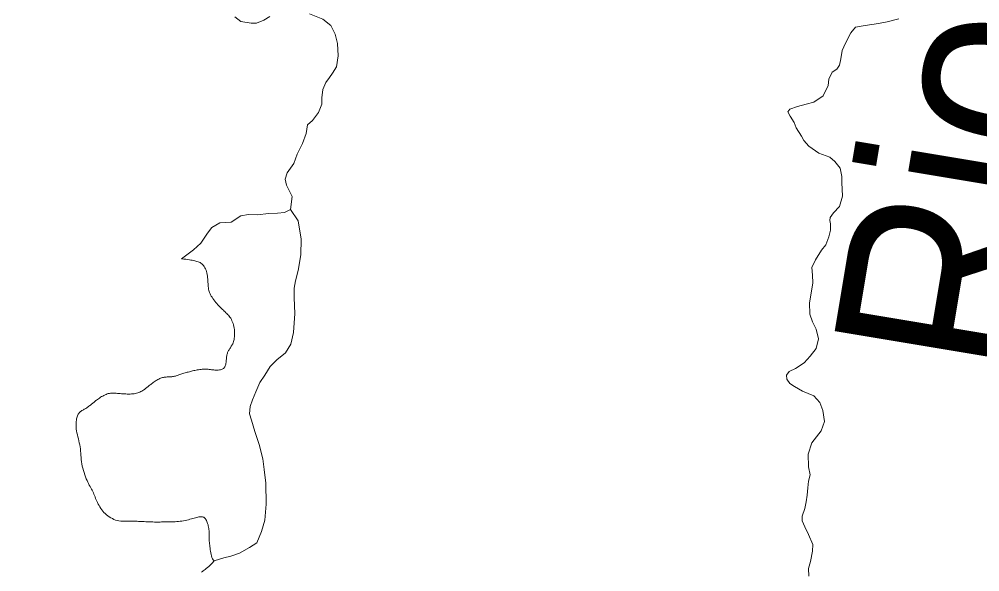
# Model space of a CAD drawing. Extents: x -1643653 to 4543381, y 1624270 to 13878484.
# Drawn here: x 618255 to 620662, y 8951140 to 8952525 of the extents above; entities that cross this region are included whole.
import ezdxf
from ezdxf.enums import TextEntityAlignment as Align

# ---------------------------------------------------------------- set-up
doc = ezdxf.new("R2010")
doc.units = 0
doc.header["$LTSCALE"] = 200
for name, color, linetype, lineweight in [('1', 7, 'Continuous', 13), ('26', 7, 'Continuous', 106), ('28', 7, 'Continuous', 53), ('29', 7, 'Continuous', 13)]:
    doc.layers.add(name, color=color, linetype=linetype, lineweight=lineweight)
doc.layers.add('49', color=7, linetype='Continuous')

msp = doc.modelspace()

# ---------------------------------------------------------------- linework, layer by layer
at = {"layer": '1', "lineweight": 25}
msp.add_spline([(814781, 9009175.5), (814787.2, 9009173.4), (814796.9, 9009173.4), (814799.4, 9009172.4), (814805.1, 9009174.5), (814805.6, 9009176.5), (814811.7, 9009179.5), (814811.7, 9009179.5), (814801.5, 9009181), (814790.7, 9009181.5), (814784.1, 9009183.1), (814777.4, 9009185.1), (814778.4, 9009175.5)], degree=3, dxfattribs=at)
at = {"layer": '26'}
msp.add_spline([(645710.9, 8949471.4), (644721.9, 8950215.5), (643631.5, 8951123.7), (642665.6, 8952010.9), (642072.6, 8952588.9), (640582.3, 8953977.6), (638005.5, 8955508.7), (636255.8, 8956201.4), (634307.9, 8956672.6), (632583.3, 8956799.8), (628516.3, 8956628.1), (626161.4, 8955993.9), (623953.8, 8955209.7), (622371.6, 8954682.1), (620725.9, 8954192.9), (619183.7, 8953970.3), (617209.7, 8953965.7), (615658.4, 8954379), (614681.6, 8955057.1), (613704.6, 8955684.2), (612906.2, 8956374.2), (612068.3, 8956835.4), (609416.9, 8956401.3), (608625.2, 8956035.7), (607870.9, 8955517.4), (607396.1, 8954883.6), (607164, 8954388.6), (606950.6, 8954069.9)], degree=3, dxfattribs=at)
at = {"layer": '28'}
for points in [[(618257.6, 8953925.9), (619183.7, 8953970.3), (620725.9, 8954192.9), (622371.6, 8954682.1), (623953.8, 8955209.7), (626795.7, 8956205.5), (628223, 8956576.8), (631243.2, 8956803.3), (633721.3, 8956728), (636313.6, 8956183.1), (638079.6, 8955470.7), (639993.2, 8954394), (641326.9, 8953340.4), (642237.8, 8952425.4), (643343.9, 8951370.7), (644721.9, 8950215.5), (645793.1, 8949290.9)], [(618257.6, 8953925.9), (619183.7, 8953970.3), (620725.9, 8954192.9), (622371.6, 8954682.1), (623953.8, 8955209.7), (626185.5, 8955995.2), (628043.5, 8956541.4), (631351.2, 8956802.4), (633709.5, 8956728.8), (635993.8, 8956280.5), (637686.3, 8955648.2), (639291.4, 8954828.8), (640588.9, 8953973.3), (641709, 8952948.6), (643376.9, 8951340.4), (644721.9, 8950215.5), (645793.1, 8949290.9)]]:
    msp.add_spline(points, degree=3, dxfattribs=at)
at = {"layer": '29'}
for points in [[(618795.3, 8952531.1), (618810.5, 8952519.2), (618835.9, 8952514.6), (618849.2, 8952514.8), (618867.9, 8952522.2), (618882.7, 8952531.5)], [(618982.1, 8952538), (619015.6, 8952524.7), (619036.2, 8952508.8), (619046.9, 8952487.7), (619052.3, 8952463.7), (619054, 8952432.9), (619050.2, 8952405), (619040.1, 8952389.4), (619032.7, 8952378.9)], [(620316.9, 8952115.6), (620316.6, 8952130.6), (620312.6, 8952151.7), (620298.6, 8952168.2), (620286.8, 8952178.8), (620258.8, 8952188.8), (620233.5, 8952206.3), (620221.2, 8952220.7), (620215.3, 8952231.9), (620202.1, 8952252.9), (620196.9, 8952266.1), (620187.1, 8952281.8), (620181.1, 8952293), (620186, 8952299.7), (620205.4, 8952305.8), (620227, 8952311.5), (620246.5, 8952316.8), (620269.6, 8952332.6), (620282.1, 8952359), (620283.9, 8952374.4), (620292.4, 8952392), (620304, 8952399.7), (620310.9, 8952409.3), (620314, 8952425.6), (620317.8, 8952446.5), (620325.9, 8952464.9), (620338.8, 8952490.9), (620351.1, 8952504.8), (620374.8, 8952508.9), (620408.4, 8952514.4), (620430.4, 8952518.1), (620459, 8952526)], [(619032.7, 8952378.9), (619023.3, 8952365.9), (619015.7, 8952348.7), (619013.5, 8952327.4), (619012.9, 8952312), (619004.9, 8952291.1), (618989.8, 8952271.3), (618977.4, 8952260.3), (618974.4, 8952238.2), (618964.8, 8952213.5), (618951.1, 8952186.2), (618943.1, 8952162.8), (618926.3, 8952139.3), (618921.6, 8952124.2), (618924.7, 8952108.9), (618938.5, 8952080.3), (618934.8, 8952047.8), (618954.3, 8952019), (618961.7, 8951973.7), (618961, 8951934.2), (618953.7, 8951894.9), (618947.4, 8951869), (618944.3, 8951850.7), (618944.3, 8951826.5), (618945.2, 8951787.4), (618942.2, 8951739.5), (618935.2, 8951709.9), (618922.6, 8951688.4), (618900.3, 8951671.1), (618883.5, 8951654.2), (618870.1, 8951632.7), (618857.9, 8951613.8), (618847.8, 8951590.8), (618839.4, 8951570.7), (618833.4, 8951554.4), (618832, 8951536), (618836.8, 8951519.5), (618845.5, 8951491.7), (618856, 8951458.6), (618865.7, 8951422.9)], [(620236.9, 8951383.1), (620232.8, 8951403), (620232.4, 8951434.2), (620241.5, 8951462.7), (620264.8, 8951492.6), (620273.2, 8951516), (620268.7, 8951543.8), (620261.3, 8951564.1), (620246.5, 8951580.5), (620218, 8951592.6), (620197.8, 8951604), (620186.1, 8951611.7), (620178.8, 8951622.8), (620177.9, 8951632.4), (620184.8, 8951642.1), (620200.5, 8951649.4), (620221.9, 8951663.8), (620237.5, 8951679.9), (620252.2, 8951699.2), (620258.1, 8951723.9), (620252.3, 8951747.9), (620242.9, 8951766.5), (620236, 8951785.6), (620235.6, 8951813.5), (620240.5, 8951842.7), (620244, 8951864.3), (620243.3, 8951883.5), (620241.3, 8951902.6), (620250.2, 8951921.9), (620265.7, 8951945.8), (620276.7, 8951959.3), (620284.3, 8951979.4), (620288.2, 8951995.7), (620288.4, 8952011.5), (620286.6, 8952020.6), (620287.3, 8952028.1), (620295.9, 8952039.1), (620310.3, 8952055.1), (620318.6, 8952081.5), (620316.9, 8952115.6)], [(618934.8, 8952047.8), (618954.3, 8952019), (618961.7, 8951973.7), (618961, 8951934.2), (618953.7, 8951894.9), (618947.4, 8951869), (618944.3, 8951850.7), (618944.3, 8951826.5), (618945.2, 8951787.4), (618942.2, 8951739.5), (618935.2, 8951709.9), (618922.6, 8951688.4), (618900.3, 8951671.1), (618883.5, 8951654.2), (618870.1, 8951632.7), (618857.9, 8951613.8), (618847.8, 8951590.8), (618839.4, 8951570.7), (618833.4, 8951554.4), (618832, 8951536), (618836.8, 8951519.5), (618845.5, 8951491.7), (618856, 8951458.6), (618865.7, 8951422.9), (618869, 8951395.9), (618873.2, 8951362.2), (618874, 8951309), (618870.5, 8951269), (618862.1, 8951241), (618850.5, 8951212.1), (618831.9, 8951200.6), (618806.7, 8951186), (618784.8, 8951178.6), (618767.4, 8951175.1), (618743.3, 8951166.8), (618741.2, 8951169.5), (618739.3, 8951172.5), (618737.8, 8951175.9), (618736.6, 8951179.5), (618735.6, 8951183.3)], [(618880, 8952037.4), (618902, 8952038.2), (618919.5, 8952040.5), (618934.8, 8952047.8)], [(618727.9, 8951865.4), (618727.7, 8951869.3), (618727.5, 8951873.2), (618727.1, 8951877.2), (618726.7, 8951881.1), (618726.1, 8951884.9), (618725.3, 8951888.7), (618724.3, 8951892.2), (618723.1, 8951895.7), (618721.7, 8951898.9), (618720.2, 8951901.9), (618718.5, 8951904.7), (618716.7, 8951907.2), (618714.8, 8951909.5), (618712.7, 8951911.4), (618710.4, 8951913.1), (618708.1, 8951914.6), (618705.6, 8951915.8), (618703, 8951916.9), (618700.3, 8951917.8), (618697.5, 8951918.6), (618694.6, 8951919.3), (618691.6, 8951920), (618688.4, 8951920.6), (618684.9, 8951921.2), (618681.2, 8951921.8), (618677, 8951922.4), (618672.4, 8951923.1), (618667.2, 8951923.7), (618661.5, 8951924.3), (618691.9, 8951946.9), (618709.6, 8951963.3), (618726.3, 8951988.2), (618737.7, 8952002.9), (618758, 8952014.4), (618785.8, 8952016.1), (618810.1, 8952031.8), (618829.2, 8952035.5), (618852.1, 8952034.5), (618880, 8952037.4)], [(618792.7, 8951754.5), (618791.8, 8951758.3), (618790.8, 8951762.1), (618789.5, 8951765.7), (618788.1, 8951769.1), (618786.6, 8951772.2), (618784.9, 8951775.2), (618783.1, 8951777.9), (618781.2, 8951780.4), (618779.2, 8951782.8), (618777.1, 8951785), (618775.1, 8951787.2), (618773, 8951789.2), (618770.9, 8951791.2), (618768.8, 8951793.1), (618766.7, 8951795.1), (618764.6, 8951797.1), (618762.3, 8951799.1), (618760.1, 8951801.3), (618757.8, 8951803.7), (618755.3, 8951806.2), (618752.8, 8951809), (618750.2, 8951811.9), (618747.6, 8951815), (618745, 8951818.1), (618742.6, 8951821.3), (618740.2, 8951824.5), (618738, 8951827.7), (618736.1, 8951830.8), (618734.4, 8951833.7), (618733, 8951836.6), (618731.8, 8951839.4), (618730.8, 8951842.2), (618730, 8951845.1), (618729.4, 8951848.1), (618728.9, 8951851.2), (618728.5, 8951854.4), (618728.3, 8951857.9), (618728.1, 8951861.6), (618727.9, 8951865.4)], [(618771.3, 8951655.7), (618771.9, 8951657.7), (618772.4, 8951659.9), (618772.8, 8951662.2), (618773.2, 8951664.8), (618773.5, 8951667.4), (618773.8, 8951670.1), (618774, 8951672.9), (618774.3, 8951675.6), (618774.6, 8951678.3), (618775, 8951680.8), (618775.4, 8951683.2), (618775.9, 8951685.4), (618776.5, 8951687.5), (618777.1, 8951689.3), (618777.9, 8951691.1), (618778.7, 8951692.8), (618779.6, 8951694.5), (618780.6, 8951696.1), (618781.7, 8951697.8), (618782.8, 8951699.5), (618784, 8951701.2), (618785.2, 8951703.1), (618786.4, 8951705), (618787.6, 8951707.1), (618788.8, 8951709.2), (618789.8, 8951711.5), (618790.9, 8951714), (618791.8, 8951716.6), (618792.6, 8951719.3), (618793.3, 8951722.2), (618793.9, 8951725.2), (618794.3, 8951728.5), (618794.6, 8951731.8), (618794.7, 8951735.3), (618794.7, 8951738.9), (618794.5, 8951742.7), (618794.1, 8951746.6), (618793.5, 8951750.5), (618792.7, 8951754.5)], [(618580.8, 8951606.5), (618582.6, 8951608), (618584.5, 8951609.5), (618586.5, 8951611.2), (618588.6, 8951612.8), (618590.8, 8951614.4), (618593.1, 8951616), (618595.4, 8951617.6), (618597.7, 8951619.1), (618600, 8951620.4), (618602.3, 8951621.7), (618604.7, 8951622.9), (618607, 8951623.9), (618609.2, 8951624.8), (618611.6, 8951625.6), (618613.9, 8951626.3), (618616.2, 8951626.9), (618618.5, 8951627.3), (618620.9, 8951627.6), (618623.2, 8951627.8), (618625.6, 8951628), (618627.9, 8951628.1), (618630.2, 8951628.2), (618632.6, 8951628.3), (618634.9, 8951628.5), (618637.2, 8951628.7), (618639.4, 8951629), (618641.6, 8951629.4), (618643.8, 8951629.9), (618646.1, 8951630.4), (618648.3, 8951631.1), (618650.5, 8951631.7), (618652.8, 8951632.4), (618655.2, 8951633.2), (618657.6, 8951634), (618660.1, 8951634.8), (618662.6, 8951635.6), (618665.2, 8951636.4), (618667.8, 8951637.2), (618670.4, 8951638)], [(618670.4, 8951638), (618673.1, 8951638.9), (618675.8, 8951639.7), (618678.5, 8951640.4), (618681.2, 8951641.2), (618683.9, 8951641.9), (618686.7, 8951642.7), (618689.5, 8951643.3), (618692.4, 8951644), (618695.3, 8951644.6), (618698.2, 8951645.2), (618701.2, 8951645.7), (618704.3, 8951646.2), (618707.4, 8951646.7), (618710.5, 8951647), (618713.6, 8951647.3), (618716.7, 8951647.5), (618719.7, 8951647.6), (618722.7, 8951647.6), (618725.6, 8951647.4), (618728.5, 8951647.2), (618731.3, 8951646.9), (618734.2, 8951646.5), (618737, 8951646.2), (618739.7, 8951645.8), (618742.5, 8951645.5), (618745.3, 8951645.3), (618748.2, 8951645.2), (618751, 8951645.2), (618753.7, 8951645.3), (618756.4, 8951645.6), (618758.9, 8951646), (618761.3, 8951646.6), (618763.4, 8951647.3), (618765.3, 8951648.3), (618767, 8951649.4), (618768.4, 8951650.7), (618769.5, 8951652.2), (618770.5, 8951653.8), (618771.3, 8951655.7)], [(618472.7, 8951584.4), (618475.4, 8951585.4), (618478.1, 8951586.2), (618480.7, 8951586.7), (618483.4, 8951587.1), (618486, 8951587.3), (618488.8, 8951587.4), (618491.6, 8951587.4), (618494.6, 8951587.3), (618497.7, 8951587.2), (618501, 8951586.9), (618504.3, 8951586.7), (618507.8, 8951586.4), (618511.3, 8951586.1), (618514.9, 8951585.9), (618518.5, 8951585.6), (618522.1, 8951585.5), (618525.6, 8951585.3), (618529.1, 8951585.3), (618532.6, 8951585.3), (618536, 8951585.5), (618539.3, 8951585.7), (618542.6, 8951586.1), (618545.7, 8951586.7), (618548.8, 8951587.4), (618551.7, 8951588.2), (618554.6, 8951589.2), (618557.3, 8951590.3), (618559.9, 8951591.5), (618562.3, 8951592.8), (618564.7, 8951594.2), (618566.8, 8951595.5), (618568.9, 8951596.9), (618570.8, 8951598.2), (618572.5, 8951599.6), (618574.2, 8951600.9), (618575.8, 8951602.2), (618577.5, 8951603.6), (618579.1, 8951605), (618580.8, 8951606.5)], [(618399.2, 8951525.9), (618400, 8951528.5), (618400.8, 8951530.8), (618401.8, 8951533), (618402.8, 8951534.9), (618404, 8951536.7), (618405.4, 8951538.3), (618406.8, 8951539.8), (618408.4, 8951541.2), (618410.2, 8951542.4), (618412, 8951543.6), (618413.9, 8951544.8), (618415.9, 8951545.9), (618417.9, 8951547.1), (618419.9, 8951548.2), (618422, 8951549.4), (618424, 8951550.7), (618425.9, 8951552), (618427.8, 8951553.3), (618429.7, 8951554.7), (618431.6, 8951556.1), (618433.4, 8951557.5), (618435.1, 8951558.9), (618436.8, 8951560.3), (618438.4, 8951561.7), (618440, 8951563.1), (618441.6, 8951564.4), (618443.2, 8951565.8), (618444.9, 8951567.2), (618446.8, 8951568.7), (618448.7, 8951570.2), (618450.9, 8951571.8), (618453.3, 8951573.5), (618455.8, 8951575.2), (618458.5, 8951577), (618461.3, 8951578.7), (618464.2, 8951580.3), (618467, 8951581.9), (618469.9, 8951583.2), (618472.7, 8951584.4)], [(618435.8, 8951347.2), (618434.1, 8951350.4), (618432.3, 8951353.6), (618430.4, 8951357), (618428.6, 8951360.6), (618426.7, 8951364.5), (618424.8, 8951368.6), (618422.8, 8951373.1), (618420.9, 8951377.9), (618419, 8951382.9), (618417.2, 8951388.2), (618415.6, 8951393.6), (618414.1, 8951399.1), (618412.8, 8951404.6), (618411.7, 8951410.1), (618410.9, 8951415.6), (618410.3, 8951421), (618409.8, 8951426.4), (618409.4, 8951431.7), (618409.1, 8951437), (618408.7, 8951442.3), (618408.1, 8951447.5), (618407.4, 8951452.7), (618406.5, 8951457.9), (618405.4, 8951463.1), (618404.2, 8951468.2), (618403, 8951473.3), (618401.7, 8951478.3), (618400.5, 8951483.2), (618399.5, 8951488), (618398.6, 8951492.6), (618397.9, 8951497.1), (618397.5, 8951501.4), (618397.3, 8951505.6), (618397.2, 8951509.5), (618397.4, 8951513.3), (618397.7, 8951516.8), (618398.1, 8951520.1), (618398.6, 8951523.1), (618399.2, 8951525.9)], [(618865.7, 8951422.9), (618869, 8951395.9), (618873.2, 8951362.2), (618874, 8951309), (618870.5, 8951269), (618862.1, 8951241), (618850.5, 8951212.1), (618831.9, 8951200.6), (618806.7, 8951186), (618784.8, 8951178.6), (618767.4, 8951175.1), (618743.3, 8951166.8), (618738.3, 8951161.4), (618733.9, 8951157), (618730, 8951153.3), (618726.6, 8951150.3), (618723.5, 8951147.8), (618720.8, 8951145.7), (618718.3, 8951143.8), (618716, 8951142.1), (618713.8, 8951140.3), (618711.7, 8951138.6)], [(620231.1, 8951350.1), (620233.4, 8951366.8), (620236.9, 8951383.1)], [(620233.5, 8951128.7), (620232.8, 8951147.9), (620238, 8951165.8), (620243, 8951191.7), (620243.6, 8951208), (620233.3, 8951232.8), (620223.8, 8951252.2), (620216.9, 8951267.5), (620216.8, 8951279.2), (620223.6, 8951298), (620227.5, 8951314.7), (620229.7, 8951331.4), (620231.1, 8951350.1)], [(618553.9, 8951266.1), (618550.3, 8951266.3), (618546.6, 8951266.4), (618542.8, 8951266.4), (618538.9, 8951266.4), (618534.9, 8951266.4), (618530.8, 8951266.3), (618526.5, 8951266.2), (618522.2, 8951266.2), (618517.9, 8951266.2), (618513.5, 8951266.4), (618509.2, 8951266.8), (618504.8, 8951267.4), (618500.5, 8951268.3), (618496.3, 8951269.5), (618492.2, 8951271.1), (618488.2, 8951272.9), (618484.3, 8951275), (618480.6, 8951277.3), (618477, 8951279.9), (618473.6, 8951282.6), (618470.4, 8951285.6), (618467.3, 8951288.7), (618464.5, 8951291.9), (618461.9, 8951295.3), (618459.5, 8951298.7), (618457.2, 8951302.2), (618455, 8951305.8), (618453.1, 8951309.4), (618451.2, 8951313), (618449.5, 8951316.6), (618447.9, 8951320.2), (618446.4, 8951323.8), (618444.9, 8951327.3), (618443.5, 8951330.8), (618442, 8951334.2), (618440.6, 8951337.5), (618439, 8951340.8), (618437.4, 8951344), (618435.8, 8951347.2)], [(618735.6, 8951183.3), (618734.8, 8951187.2), (618734.1, 8951191.2), (618733.5, 8951195.1), (618733, 8951199), (618732.6, 8951202.7), (618732.2, 8951206.3), (618731.8, 8951209.9), (618731.5, 8951213.4), (618731.3, 8951216.8), (618731.1, 8951220.1), (618731, 8951223.4), (618730.9, 8951226.6), (618730.9, 8951229.8), (618730.8, 8951233), (618730.8, 8951236.1), (618730.7, 8951239.2), (618730.5, 8951242.2), (618730.2, 8951245.3), (618729.9, 8951248.4), (618729.4, 8951251.5), (618728.7, 8951254.5), (618728, 8951257.6), (618727.1, 8951260.5), (618726.2, 8951263.2), (618725.1, 8951265.9), (618724, 8951268.3), (618722.8, 8951270.4), (618721.6, 8951272.3), (618720.2, 8951273.9), (618718.8, 8951275.2), (618717.3, 8951276.2), (618715.6, 8951277), (618713.8, 8951277.5), (618711.9, 8951277.8), (618709.8, 8951277.8), (618707.5, 8951277.7), (618705.1, 8951277.2), (618702.4, 8951276.7), (618699.6, 8951275.9)], [(618699.6, 8951275.9), (618696.6, 8951275.1), (618693.4, 8951274.2), (618690, 8951273.2), (618686.4, 8951272.2), (618682.7, 8951271.2), (618678.7, 8951270.3), (618674.7, 8951269.4), (618670.5, 8951268.5), (618666.3, 8951267.7), (618662.1, 8951267), (618657.9, 8951266.4), (618653.7, 8951265.8), (618649.6, 8951265.5), (618645.6, 8951265.2), (618641.7, 8951265), (618637.8, 8951264.8), (618634, 8951264.8), (618630.2, 8951264.7), (618626.4, 8951264.7), (618622.7, 8951264.7), (618619.1, 8951264.7), (618615.4, 8951264.6), (618611.8, 8951264.6), (618608.1, 8951264.5), (618604.5, 8951264.5), (618600.9, 8951264.5), (618597.3, 8951264.5), (618593.7, 8951264.5), (618590.1, 8951264.6), (618586.4, 8951264.7), (618582.8, 8951264.8), (618579.2, 8951264.9), (618575.6, 8951265.1), (618571.9, 8951265.3), (618568.3, 8951265.5), (618564.7, 8951265.7), (618561.1, 8951265.8), (618557.5, 8951266), (618553.9, 8951266.1)]]:
    msp.add_lwpolyline(points, dxfattribs=at)

# ---------------------------------------------------------------- texts
at = {"layer": '49', "width": 0.9}
msp.add_text('Rio Talhado', height=500, rotation=80.538, dxfattribs=at).set_placement((621050.4, 8953212.3), align=Align.CENTER)

doc.saveas('drawing.dxf')
